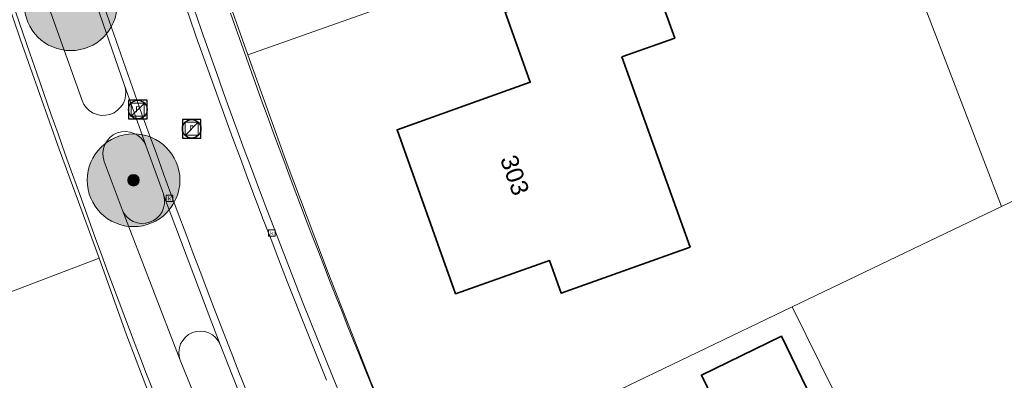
# Model space of a CAD drawing. Header units: metres. Extents: x 163628 to 167676, y 402708 to 405373.
# Tile 741 of 1056: x 166373 to 166415, y 404412 to 404428. Entities that reach past the tile are written whole.
import ezdxf
from ezdxf.enums import TextEntityAlignment as Align

# ---------------------------------------------------------------- set-up
doc = ezdxf.new("R2010")
doc.units = ezdxf.units.M
doc.layers.get('0').update_dxf_attribs({"lineweight": 25})
for name, color, linetype, lineweight in [('X-CA190022.004-UO-BGT_Ondergrond$0$GE_314_WGDRijbaanLokaleweg_Vlak_GEM', 253, 'Continuous', 9), ('X-CA190022.004-UO-BGT_Ondergrond$0$GE_317_WGDVoetpad_Vlak_GEM', 253, 'Continuous', 9), ('X-CA190022.004-UO-BGT_Ondergrond$0$GE_322_WGDInrit_Vlak_GEM', 253, 'Continuous', 9), ('X-CA190022.004-UO-BGT_Ondergrond$0$GE_363_OWGBerm_openverharding_Vlak_GEM', 253, 'Continuous', 9), ('X-CA190022.004-UO-BGT_Ondergrond$0$GE_366_OWGBerm_groenvoorziening_Vlak_GEM', 253, 'Continuous', 9), ('X-CA190022.004-UO-BGT_Ondergrond$0$GE_401_OTDErf_Vlak_GEM', 253, 'Continuous', 9), ('X-CA190022.004-UO-BGT_Ondergrond$0$GE_4502_GBKN_Huisnummer_Lijn_GEM', 7, 'Continuous', 9), ('X-CA190022.004-UO-BGT_Ondergrond$0$GE_477_BTDGroenvoorziening_Vlak_GEM', 253, 'Continuous', 9), ('X-CA190022.004-UO-BGT_Ondergrond$0$GE_491_VGOHaag_Inrichtend_Vlak_GEM', 253, 'Continuous', 9), ('X-CA190022.004-UO-BGT_Ondergrond$0$GE_601_PNDgrondvlakpand_Vlak_MV_GEM', 34, 'Continuous', 35), ('X-CA190022.004-UO-BGT_Ondergrond$0$GE_885_PutInspectieofRioolput_Punt_GEM', 253, 'Continuous', 9), ('X-CA190022.004-UO-BGT_Ondergrond$0$GE_886_PutKolk_Punt_GEM', 253, 'Continuous', 9), ('X-CA190022.004-UO-BGT_Ondergrond$0$N-WE-RI-PUT_INSPECTIE-S', 253, 'Continuous', 9), ('X-CA190022.004-UO-DWM_Beplanting$0$B-WE-GR-BOOM-S AFKOMSTIG UIT BGT', 252, 'Continuous', 0), ('X-CA190022.004-UO-KAD_Percelen$0$B-WE-KG-GRENS_PERCEEL-GV', 150, 'Continuous', 9), ('X-CA190022.004-UO-WHM_Riolering gemeente_NLCS$0$B-WE-RI-PUT-S', 214, 'Continuous', 15)]:
    doc.layers.add(name, color=color, linetype=linetype, lineweight=lineweight)
doc.layers.add('X-CA190022.004-UO-DWM_Beplanting$0$B-WE-GR-BOOM-S AFKOMSTIG UIT BOMENBESTAND GEMEENTE', color=252, linetype='Continuous')
doc.layers.add('X-CA190022.004-UO-DWM_Beplanting$0$N-GV-GR-GRAS-A-200', color=7, linetype='Continuous')
doc.styles.add('X-CA190022.004-UO-BGT_Ondergrond$0$BGT_NAR', font='arial.ttf', dxfattribs={"height": 1})
doc.styles.add('X-CA190022.004-UO-BGT_Ondergrond$0$NLCS-ISO', font='NLCS-ISO.ttf')

# ---------------------------------------------------------------- blocks, each defined once
blk = doc.blocks.new('X-CA190022.004-UO-BGT_Ondergrond$0$SRI-KOLK-SO')
at = {"color": 0, "linetype": 'ByBlock', "lineweight": 18}
blk.add_lwpolyline([(-1.125, -1.125), (1.125, -1.125), (1.125, 1.125), (-1.125, 1.125)], close=True, dxfattribs=at)
at = {"color": 0, "linetype": 'ByBlock', "lineweight": 18, "style": 'X-CA190022.004-UO-BGT_Ondergrond$0$NLCS-ISO'}
blk.add_text('k', height=1.5, dxfattribs=at).set_placement((0, 0), align=Align.MIDDLE_CENTER)
blk = doc.blocks.new('X-CA190022.004-UO-BGT_Ondergrond$0$IMGEOKolk')
at = {"xscale": 5, "yscale": 5, "zscale": 5}
blk.add_blockref('X-CA190022.004-UO-BGT_Ondergrond$0$SRI-KOLK-SO', (0, 0), dxfattribs=at)
blk = doc.blocks.new('X-CA190022.004-UO-BGT_Ondergrond$0$SRI-PUT_INSPECTIEPUT_RIOOLPUT-SO')
at = {"color": 0, "linetype": 'ByBlock', "lineweight": 18}
blk.add_lwpolyline([(-1.12, -1.12), (1.12, -1.12), (1.12, 1.12), (-1.12, 1.12)], close=True, dxfattribs=at)
at = {"color": 0, "linetype": 'ByBlock', "lineweight": 18, "style": 'X-CA190022.004-UO-BGT_Ondergrond$0$NLCS-ISO'}
blk.add_text('r', height=1.5, dxfattribs=at).set_placement((0, 0.28), align=Align.MIDDLE_CENTER)
blk = doc.blocks.new('X-CA190022.004-UO-BGT_Ondergrond$0$IMGEOInspectierioolput')
at = {"layer": 'X-CA190022.004-UO-BGT_Ondergrond$0$N-WE-RI-PUT_INSPECTIE-S', "xscale": 10, "yscale": 10, "zscale": 10}
blk.add_blockref('X-CA190022.004-UO-BGT_Ondergrond$0$SRI-PUT_INSPECTIEPUT_RIOOLPUT-SO', (0, 0), dxfattribs=at)
blk = doc.blocks.new('X-CA190022.004-UO-WHM_Riolering gemeente_NLCS$0$B-SRI-PUT_BETON-SO')
blk.add_line((-1.41, -1.41), (1.41, 1.41))
at = {"lineweight": -3, "flags": 128}
blk.add_lwpolyline([(2, -2), (2, 2), (-2, 2), (-2, -2)], close=True, dxfattribs=at)
at = {"lineweight": -3}
blk.add_circle((0, 0), 2, dxfattribs=at)
blk = doc.blocks.new('X-CA190022.004-UO-DWM_Beplanting$0$SGR-BOOM_01-SO')
at = {"linetype": 'ByBlock', "lineweight": 18}
h = blk.add_hatch(color=0, dxfattribs=at)
h.dxf.hatch_style = 1
edge = h.paths.add_edge_path()
edge.add_arc((0, 0), 0.25, 0, 360)
at = {"color": 0, "linetype": 'ByBlock', "lineweight": 18}
for radius in [2, 0.25]:
    blk.add_circle((0, 0), radius, dxfattribs=at)
blk = doc.blocks.new('X-CA190022.004-UO-DWM_Beplanting$0$IMGEOBoom')
at = {"transparency": 33554457}
h = blk.add_hatch(color=256, dxfattribs=at)
h.dxf.hatch_style = 1
edge = h.paths.add_edge_path()
edge.add_arc((0, 0), 100, 0, 360)
edge = h.paths.add_edge_path(flags=17)
edge.add_arc((0, 0), 12.5, 0, 360)
h = blk.add_hatch()
h.set_pattern_fill('ANGLE', color=256)
h.set_pattern_definition([(0, (0, 0), (0, 6.985), [5.08, -1.905]), (90, (0, 0), (-6.985, 4e-16), [5.08, -1.905])])
edge = h.paths.add_edge_path(flags=17)
edge.add_arc((0, 0), 12.5, 0, 360)
at = {"layer": 'X-CA190022.004-UO-DWM_Beplanting$0$N-GV-GR-GRAS-A-200'}
h = blk.add_hatch(color=256, dxfattribs=at)
h.dxf.hatch_style = 1
edge = h.paths.add_edge_path(flags=17)
edge.add_arc((0, 0), 12.5, 0, 360)
at = {"xscale": 50, "yscale": 50, "zscale": 50}
blk.add_blockref('X-CA190022.004-UO-DWM_Beplanting$0$SGR-BOOM_01-SO', (0, 0), dxfattribs=at)

msp = doc.modelspace()

# ---------------------------------------------------------------- linework, layer by layer
at = {"layer": 'X-CA190022.004-UO-BGT_Ondergrond$0$GE_314_WGDRijbaanLokaleweg_Vlak_GEM', "flags": 128}
msp.add_lwpolyline([(166395.246, 404383.722), (166394.976, 404383.592), (166392.593, 404388.556), (166392.322, 404389.12), (166389.623, 404394.744), (166388.066, 404398.051), (166386.624, 404401.22), (166385.191, 404404.47), (166383.925, 404407.442), (166383.846, 404407.627), (166382.362, 404411.24), (166381.297, 404413.936), (166380.927, 404414.872), (166378.854, 404420.395), (166378.843, 404420.427), (166378.092, 404422.514), (166378.085, 404422.533), (166377.229, 404424.941), (166377.173, 404425.103), (166375.828, 404428.984)], dxfattribs=at)
at = {"layer": 'X-CA190022.004-UO-BGT_Ondergrond$0$GE_314_WGDRijbaanLokaleweg_Vlak_GEM'}
for centre, radius, start, end in [((166733.901, 404551.403), 374.512, 194.80976, 199.61876), ((166701.892, 404540.767), 341.09, 197.0988, 202.10853), ((166728.777, 404549.377), 372.627, 197.71617, 202.2122), ((166686.906, 404535.05), 324.755, 199.68494, 204.65333)]:
    msp.add_arc(centre, radius, start, end, dxfattribs=at)
at = {"layer": 'X-CA190022.004-UO-BGT_Ondergrond$0$GE_314_WGDRijbaanLokaleweg_Vlak_GEM', "extrusion": (0, 0, -1)}
for centre, radius, start, end in [((-166701.892, 404540.767), 341.09, 337.89147, 342.9012), ((-166728.777, 404549.377), 372.627, 337.7878, 342.28383)]:
    msp.add_arc(centre, radius, start, end, dxfattribs=at)
at = {"layer": 'X-CA190022.004-UO-BGT_Ondergrond$0$GE_317_WGDVoetpad_Vlak_GEM', "flags": 128}
for points in [[(166367.682, 404448.109), (166369.644, 404441.518), (166371.758, 404434.863), (166373.928, 404428.435), (166375.337, 404424.454)], [(166377.194, 404425.033), (166377.173, 404425.103), (166377.229, 404424.941), (166378.085, 404422.533), (166378.092, 404422.514)], [(166376.292, 404421.83), (166376.295, 404421.823), (166377.063, 404419.755), (166379.568, 404413.257), (166382.228, 404406.718), (166384.885, 404400.518), (166387.853, 404393.918), (166390.791, 404387.698), (166393.251, 404382.706), (166394.976, 404383.592)]]:
    msp.add_lwpolyline(points, dxfattribs=at)
at = {"layer": 'X-CA190022.004-UO-BGT_Ondergrond$0$GE_317_WGDVoetpad_Vlak_GEM', "extrusion": (0, 0, -1)}
for centre, radius, start, end in [((-166780.931, 404567.462), 431.523, 340.07486, 344.00141), ((-166636.506, 404513.225), 277.266, 335.8858, 340.44089)]:
    msp.add_arc(centre, radius, start, end, dxfattribs=at)
at = {"layer": 'X-CA190022.004-UO-BGT_Ondergrond$0$GE_317_WGDVoetpad_Vlak_GEM'}
for centre, radius, start, end in [((166376.253, 404424.783), 0.973, 199.7608, 14.8734), ((166377.198, 404422.155), 0.963, 21.8852, 199.7284)]:
    msp.add_arc(centre, radius, start, end, dxfattribs=at)
at = {"layer": 'X-CA190022.004-UO-BGT_Ondergrond$0$GE_322_WGDInrit_Vlak_GEM', "flags": 128}
for points in [[(166378.864, 404420.36), (166378.843, 404420.427), (166378.854, 404420.395)], [(166378.854, 404420.395), (166380.927, 404414.872), (166381.297, 404413.936)], [(166379.568, 404413.257), (166377.063, 404419.755)]]:
    msp.add_lwpolyline(points, dxfattribs=at)
at = {"layer": 'X-CA190022.004-UO-BGT_Ondergrond$0$GE_322_WGDInrit_Vlak_GEM'}
for centre, radius, start, end in [((166377.947, 404420.105), 0.951, 201.6081, 15.5288), ((166380.438, 404413.583), 0.929, 22.3186, 200.5625)]:
    msp.add_arc(centre, radius, start, end, dxfattribs=at)
at = {"layer": 'X-CA190022.004-UO-BGT_Ondergrond$0$GE_363_OWGBerm_openverharding_Vlak_GEM', "extrusion": (0, 0, -1)}
for centre, radius, start, end in [((-166733.901, 404551.403), 374.512, 340.38124, 345.19024), ((-166686.906, 404535.05), 324.755, 335.34667, 340.31506)]:
    msp.add_arc(centre, radius, start, end, dxfattribs=at)
at = {"layer": 'X-CA190022.004-UO-BGT_Ondergrond$0$GE_363_OWGBerm_openverharding_Vlak_GEM'}
msp.add_arc((166708.304, 404542.917), 346.127, 199.3518, 202.99328, dxfattribs=at)
at = {"layer": 'X-CA190022.004-UO-BGT_Ondergrond$0$GE_366_OWGBerm_groenvoorziening_Vlak_GEM', "flags": 128}
for points in [[(166375.828, 404428.984), (166377.173, 404425.103), (166377.194, 404425.033)], [(166375.337, 404424.454), (166373.928, 404428.435)], [(166378.092, 404422.514), (166378.843, 404420.427), (166378.864, 404420.36)], [(166377.063, 404419.755), (166376.295, 404421.823), (166376.292, 404421.83)]]:
    msp.add_lwpolyline(points, dxfattribs=at)
at = {"layer": 'X-CA190022.004-UO-BGT_Ondergrond$0$GE_366_OWGBerm_groenvoorziening_Vlak_GEM', "extrusion": (0, 0, -1)}
for centre, radius, start, end in [((-166376.253, 404424.783), 0.973, 165.1266, 340.2392), ((-166377.198, 404422.155), 0.963, 340.2716, 158.1148), ((-166377.947, 404420.105), 0.951, 164.4712, 338.3919)]:
    msp.add_arc(centre, radius, start, end, dxfattribs=at)
at = {"layer": 'X-CA190022.004-UO-BGT_Ondergrond$0$GE_401_OTDErf_Vlak_GEM', "flags": 128}
for points in [[(166399.706, 404430.451), (166400.889, 404427.146), (166398.613, 404426.331), (166401.548, 404418.134), (166400.7, 404417.831), (166395.991, 404416.15), (166395.493, 404417.555), (166391.439, 404416.125), (166388.918, 404423.193), (166394.663, 404425.243), (166393.584, 404428.266), (166398.293, 404429.947), (166399.706, 404430.451)], [(166407.005, 404411.183), (166403.547, 404409.505), (166402.036, 404412.618), (166405.494, 404414.296), (166407.005, 404411.183)]]:
    msp.add_lwpolyline(points, dxfattribs=at)
at = {"layer": 'X-CA190022.004-UO-BGT_Ondergrond$0$GE_401_OTDErf_Vlak_GEM'}
for centre, radius, start, end in [((166780.931, 404567.462), 431.523, 195.99859, 199.92514), ((166636.506, 404513.225), 277.266, 199.55911, 204.1142)]:
    msp.add_arc(centre, radius, start, end, dxfattribs=at)
at = {"layer": 'X-CA190022.004-UO-BGT_Ondergrond$0$GE_401_OTDErf_Vlak_GEM', "extrusion": (0, 0, -1)}
msp.add_arc((-166708.304, 404542.917), 346.127, 337.00672, 340.6482, dxfattribs=at)
at = {"layer": 'X-CA190022.004-UO-BGT_Ondergrond$0$GE_477_BTDGroenvoorziening_Vlak_GEM', "flags": 128}
for points in [[(166381.297, 404413.936), (166382.362, 404411.24)], [(166382.228, 404406.718), (166379.568, 404413.257)]]:
    msp.add_lwpolyline(points, dxfattribs=at)
at = {"layer": 'X-CA190022.004-UO-BGT_Ondergrond$0$GE_477_BTDGroenvoorziening_Vlak_GEM', "extrusion": (0, 0, -1)}
msp.add_arc((-166380.438, 404413.583), 0.929, 339.4375, 157.6814, dxfattribs=at)
at = {"layer": 'X-CA190022.004-UO-BGT_Ondergrond$0$GE_491_VGOHaag_Inrichtend_Vlak_GEM', "flags": 128}
for points in [[(166381.297, 404413.936), (166382.362, 404411.24)], [(166382.228, 404406.718), (166379.568, 404413.257)]]:
    msp.add_lwpolyline(points, dxfattribs=at)
at = {"layer": 'X-CA190022.004-UO-BGT_Ondergrond$0$GE_491_VGOHaag_Inrichtend_Vlak_GEM', "extrusion": (0, 0, -1)}
msp.add_arc((-166380.438, 404413.583), 0.929, 339.4375, 157.6814, dxfattribs=at)
at = {"layer": 'X-CA190022.004-UO-BGT_Ondergrond$0$GE_601_PNDgrondvlakpand_Vlak_MV_GEM', "flags": 128}
for points in [[(166398.613, 404426.331), (166401.548, 404418.134), (166400.7, 404417.831), (166395.991, 404416.15), (166395.493, 404417.555), (166391.439, 404416.125), (166388.918, 404423.193), (166394.663, 404425.243), (166393.584, 404428.266), (166398.293, 404429.947), (166399.706, 404430.451), (166400.889, 404427.146), (166398.613, 404426.331)], [(166405.494, 404414.296), (166407.005, 404411.183), (166403.547, 404409.505), (166402.036, 404412.618), (166405.494, 404414.296)]]:
    msp.add_lwpolyline(points, dxfattribs=at)
at = {"layer": 'X-CA190022.004-UO-KAD_Percelen$0$B-WE-KG-GRENS_PERCEEL-GV', "flags": 128}
for points in [[(166382.485, 404426.426), (166408.88, 404435.769), (166402.744, 404451.655), (166376.726, 404443.758), (166378.079, 404439.397), (166379.49, 404435.054), (166380.959, 404430.73)], [(166442.345, 404433.009), (166438.329, 404441.844), (166435.329, 404448.445), (166408.88, 404435.769), (166414.977, 404419.89), (166422.191, 404423.355)], [(166389.686, 404407.743), (166405.957, 404415.558), (166414.977, 404419.89), (166408.88, 404435.769), (166382.485, 404426.426), (166384.18, 404421.715), (166385.945, 404417.03), (166387.78, 404412.373)], [(166376.077, 404417.661), (166374.348, 404422.352), (166372.683, 404427.065), (166371.081, 404431.8), (166345.735, 404424.234), (166347.738, 404418.557), (166351.375, 404408.249)], [(166417.991, 404390.555), (166434.179, 404398.305), (166422.191, 404423.355), (166414.977, 404419.89), (166405.957, 404415.558), (166409.526, 404408.325), (166413.537, 404399.893)], [(166352.112, 404406.347), (166356.841, 404394.185), (166381.162, 404404.578), (166379.801, 404407.813), (166378.5, 404411.073), (166377.259, 404414.356), (166376.077, 404417.661), (166351.375, 404408.249)], [(166399.36, 404387.114), (166399.597, 404386.686), (166399.875, 404386.284), (166400.19, 404385.911), (166400.542, 404385.571), (166400.923, 404385.266), (166401.334, 404385.001), (166401.768, 404384.777), (166402.223, 404384.597), (166402.692, 404384.461), (166403.172, 404384.372), (166403.658, 404384.33), (166404.147, 404384.336), (166404.632, 404384.389), (166405.111, 404384.49), (166405.577, 404384.637), (166406.027, 404384.829), (166417.991, 404390.555), (166413.537, 404399.893), (166409.526, 404408.325), (166405.957, 404415.558), (166389.686, 404407.743), (166390.732, 404405.282), (166391.798, 404402.829)]]:
    msp.add_lwpolyline(points, close=True, dxfattribs=at)
for points in [[(166371.081, 404431.8), (166372.683, 404427.065), (166374.348, 404422.352), (166376.077, 404417.661), (166377.259, 404414.356), (166378.5, 404411.073), (166379.801, 404407.813), (166381.162, 404404.578), (166382.229, 404402.124), (166383.337, 404399.687), (166387.151, 404391.685), (166391.258, 404383.18), (166391.443, 404382.729), (166391.585, 404382.264), (166391.68, 404381.786), (166391.728, 404381.302)], [(166387.78, 404412.373), (166385.945, 404417.03), (166384.18, 404421.715), (166382.485, 404426.426), (166380.959, 404430.73)]]:
    msp.add_lwpolyline(points, dxfattribs=at)

# ---------------------------------------------------------------- block references
at = {"layer": 'X-CA190022.004-UO-BGT_Ondergrond$0$GE_885_PutInspectieofRioolput_Punt_GEM', "xscale": 0.025, "yscale": 0.025, "zscale": 0.025}
for p in [(166377.741, 404424.061), (166380.061, 404423.236)]:
    msp.add_blockref('X-CA190022.004-UO-BGT_Ondergrond$0$IMGEOInspectierioolput', p, dxfattribs=at)
at = {"layer": 'X-CA190022.004-UO-BGT_Ondergrond$0$GE_886_PutKolk_Punt_GEM', "xscale": 0.025, "yscale": 0.025, "zscale": 0.025}
for p in [(166379.111, 404420.238), (166383.521, 404418.741)]:
    msp.add_blockref('X-CA190022.004-UO-BGT_Ondergrond$0$IMGEOKolk', p, dxfattribs=at)
at = {"layer": 'X-CA190022.004-UO-DWM_Beplanting$0$B-WE-GR-BOOM-S AFKOMSTIG UIT BGT', "xscale": 0.02, "yscale": 0.02, "zscale": 0.02}
for p in [(166374.851, 404428.605), (166377.557, 404421.018)]:
    msp.add_blockref('X-CA190022.004-UO-DWM_Beplanting$0$IMGEOBoom', p, dxfattribs=at)
at = {"layer": 'X-CA190022.004-UO-DWM_Beplanting$0$B-WE-GR-BOOM-S AFKOMSTIG UIT BOMENBESTAND GEMEENTE', "xscale": 0.02, "yscale": 0.02, "zscale": 0.02}
for p in [(166374.851, 404428.605), (166377.557, 404421.018)]:
    msp.add_blockref('X-CA190022.004-UO-DWM_Beplanting$0$IMGEOBoom', p, dxfattribs=at)
at = {"layer": 'X-CA190022.004-UO-WHM_Riolering gemeente_NLCS$0$B-WE-RI-PUT-S', "xscale": 0.2, "yscale": 0.2, "zscale": 0.2}
for p in [(166377.744, 404424.064), (166380.064, 404423.232)]:
    msp.add_blockref('X-CA190022.004-UO-WHM_Riolering gemeente_NLCS$0$B-SRI-PUT_BETON-SO', p, dxfattribs=at)

# ---------------------------------------------------------------- texts
at = {"layer": 'X-CA190022.004-UO-BGT_Ondergrond$0$GE_4502_GBKN_Huisnummer_Lijn_GEM', "style": 'X-CA190022.004-UO-BGT_Ondergrond$0$BGT_NAR'}
msp.add_text('303', height=0.75, rotation=289.6, dxfattribs=at).set_placement((166393.995, 404421.238), align=Align.MIDDLE_CENTER)

doc.saveas('drawing.dxf')
